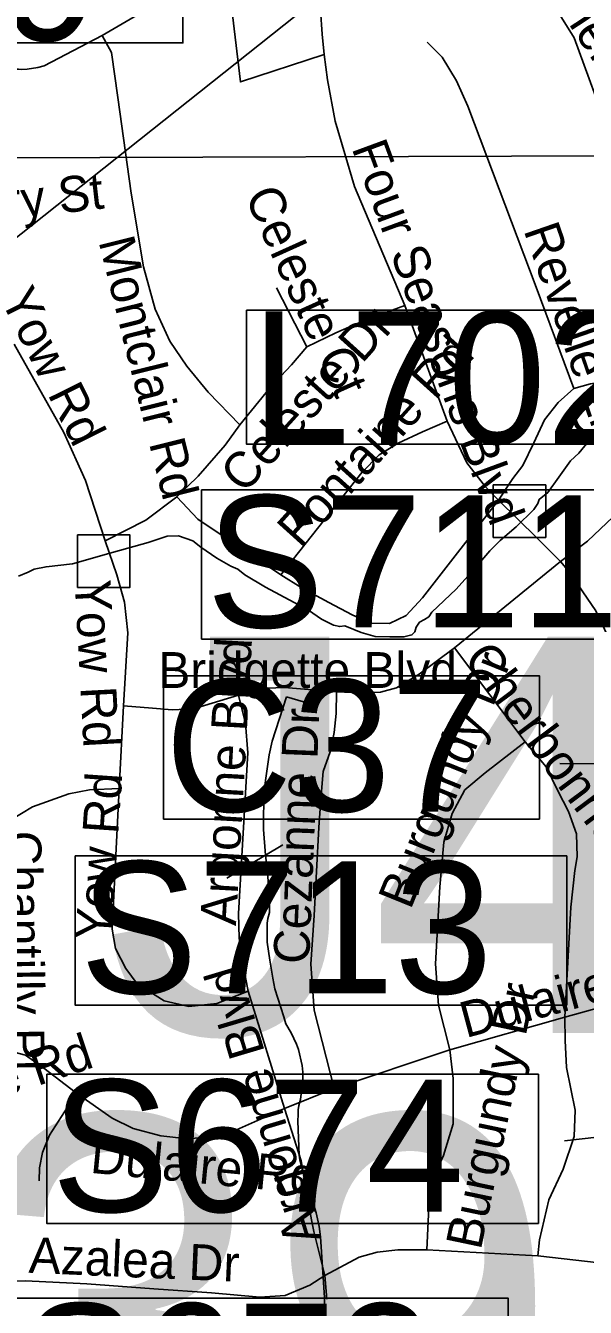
# Model space of a CAD drawing. Extents: x 1662474 to 1856135, y 779280 to 917889.
# Drawn here: x 1752296 to 1753778, y 830706 to 834102 of the extents above; entities that cross this region are included whole.
import ezdxf

# ---------------------------------------------------------------- set-up
doc = ezdxf.new("R2010")
doc.units = 0
for name, color, linetype in [('Exist Hydrographic Creek Single Shore', 7, 'Continuous'), ('Exist Hydrographic Misc Water Feature', 7, 'Continuous'), ('Exist Road Non-System Structure Non-Sys NCDOT Number Label', 7, 'Continuous'), ('Exist Road Non-System Structure Non-Sys Other Attributed CELL', 7, 'Continuous'), ('Exist Road Non-System Structure Non-Sys Other Number Label', 7, 'Continuous'), ('Exist Road Non-System Type 51', 7, 'Continuous'), ('Exist Road Non-System Type 51 Label', 7, 'Continuous'), ('Exist Road Primary Interstate Structure Cantilever Sign Number Label', 7, 'Continuous'), ('Exist Road Primary Interstate Structure Ovrhead Sign CELL', 7, 'Continuous'), ('Exist Road Primary US Structure Culvert Number Label', 7, 'Continuous'), ('Exist Road Primary US Structure Standard Bridge Number Label', 7, 'Continuous'), ('Exist Road Secondary Structure Culvert Number Label', 7, 'Continuous')]:
    doc.layers.add(name, color=color, linetype=linetype)

msp = doc.modelspace()

# ---------------------------------------------------------------- linework, layer by layer
at = {"layer": 'Exist Hydrographic Creek Single Shore'}
msp.add_lwpolyline([(1752276.9, 832643.2), (1752302.4, 832653.9), (1752318.1, 832661.8), (1752349.9, 832668.1), (1752419.5, 832675.4), (1752527.9, 832706.4), (1752619.8, 832732.4), (1752670.1, 832748.9), (1752700.2, 832749.8), (1752738.1, 832736.9), (1752759.4, 832719.6), (1752802.4, 832691.2), (1752839.4, 832669.9), (1752857.5, 832661.3), (1752876.4, 832646.9), (1752931.2, 832614.3), (1753044.6, 832553.4), (1753078.8, 832529.2), (1753110.8, 832513.5), (1753127.6, 832509.6), (1753141, 832511.7), (1753164.6, 832501.7), (1753184.5, 832493.6), (1753221.8, 832483.6), (1753259.9, 832482), (1753297.4, 832482), (1753318.6, 832487.6), (1753326.2, 832495.7), (1753329.9, 832508), (1753338.4, 832520.9), (1753352, 832528.2), (1753363.5, 832535.1), (1753371.9, 832547.4), (1753435.8, 832609.1), (1753482.6, 832660.8), (1753525.2, 832710.6), (1753552.5, 832737.7), (1753595.2, 832773.6), (1753642, 832819.8), (1753652.5, 832835.3), (1753655.4, 832846.6), (1753678.5, 832864.4), (1753708.1, 832905.6), (1753738.9, 832948.7), (1753761.1, 832968.9), (1753788.8, 833003.6)], dxfattribs=at)
at = {"layer": 'Exist Hydrographic Misc Water Feature'}
for p, q in [((1753062, 832300.9), (1752986.2, 832323.5)), ((1752976.9, 831931.5), (1752930.8, 831903.9)), ((1752828.1, 831842.7), (1752930.8, 831903.9))]:
    msp.add_line(p, q, dxfattribs=at)
for points in [[(1752930.8, 831903.9), (1752925.3, 831972), (1752925.3, 831984), (1752926.1, 832064), (1752928.1, 832082), (1752932.4, 832113.9), (1752940.8, 832169.9), (1752949, 832205.8), (1752986.2, 832323.5)], [(1752984.9, 831457.3), (1752979.2, 831475.4), (1752955.8, 831549.6), (1752950.1, 831577.7), (1752942.5, 831625.7), (1752934.9, 831673.8), (1752935.3, 831723.8), (1752937.4, 831735.7), (1752941.5, 831751.7), (1752941.7, 831771.8), (1752940, 831811.8), (1752936.3, 831857.9), (1752934.5, 831873.8), (1752930.8, 831903.9)], [(1753086.8, 830686.2), (1753087, 830732.2), (1753076.6, 830892.4), (1753072.7, 830920.4), (1753068.8, 830940.5), (1753064.9, 830956.5), (1753045.4, 831020.7), (1753031.7, 831056.8), (1753022, 831096.9), (1753020.2, 831109), (1753016.9, 831199), (1753017.1, 831217), (1753017.3, 831229), (1753019.4, 831241), (1753023.5, 831256.9), (1753029.8, 831308.9), (1753030, 831328.9), (1753028.2, 831347), (1753018.6, 831389), (1753012.6, 831403), (1752998.9, 831433.2), (1752984.9, 831457.3)]]:
    msp.add_lwpolyline(points, dxfattribs=at)
at = {"layer": 'Exist Road Non-System Structure Non-Sys NCDOT Number Label'}
msp.add_line((1753722.4, 834694.4), (1750005.2, 831738.9), dxfattribs=at)
at = {"layer": 'Exist Road Non-System Structure Non-Sys Other Attributed CELL'}
for points in [[(1753534.1, 832885), (1753673.1, 832885), (1753673.1, 832745.9), (1753534.1, 832745.9)], [(1752433, 832752.3), (1752571.9, 832752.3), (1752571.9, 832613.2), (1752433, 832613.2)]]:
    msp.add_lwpolyline(points, close=True, dxfattribs=at)
at = {"layer": 'Exist Road Non-System Type 51'}
for p, q in [((1752960.1, 833406.7), (1753040.1, 833250.5)), ((1753300.2, 833360.5), (1753412.4, 833053.4)), ((1753712.6, 832681.8), (1753431.2, 832453.2)), ((1753431.2, 832453.2), (1753618.9, 832204.4)), ((1752555.1, 832299.4), (1752543.1, 832080.7)), ((1752885.4, 831543.2), (1752981.4, 831232.9)), ((1753723.9, 831474.4), (1753418.9, 831388.1)), ((1753418.9, 831388.1), (1753112.6, 831286)), ((1753112.6, 831286), (1752981.4, 831232.9)), ((1753652.5, 830841.9), (1753357.8, 830858.2)), ((1753087.9, 830789.9), (1753093.6, 830727.4))]:
    msp.add_line(p, q, dxfattribs=at)
for points in [[(1753072.6, 834988), (1753041.5, 834927.9), (1753040.4, 834865.7), (1753054.6, 834733.7), (1753076.1, 834566.5), (1753093.6, 834416.6), (1753104.5, 834367.2), (1753104.8, 834313.8), (1753097.4, 834260.2), (1753090.6, 834210.4), (1753076.4, 834142.9), (1753081.4, 834079.4), (1753086.1, 834025.5)], [(1753512.6, 834297.8), (1753596.4, 834244.4), (1753655.1, 834198), (1753710.5, 834130.5), (1753748.9, 834069.4), (1753845.1, 833805.9)], [(1752498.4, 834075.7), (1752603.9, 834137.9), (1752793.1, 834158.9), (1752818.1, 834161.2), (1752836, 834151.8), (1752843.6, 834130.2), (1752864.6, 833952.6), (1753086.1, 834025.5)], [(1752089.8, 834008.5), (1752259.4, 833986.9), (1752276.6, 833986.2), (1752284.8, 833985.9), (1752299.2, 833986.9), (1752327.6, 833990.7), (1752344.9, 833994.9), (1752498.4, 834075.7)], [(1752498.4, 834075.7), (1752522.9, 834030.5), (1752540.1, 833911.7), (1752575.1, 833658.1)], [(1753359.1, 834058.1), (1753398.9, 834018.2), (1753436.5, 833955.5), (1753466.4, 833888), (1753647.8, 833409.2), (1753747.8, 833140.2)], [(1753086.1, 834025.5), (1753095.2, 833958.1), (1753115.2, 833848.9)], [(1753115.2, 833848.9), (1753166.9, 833675.4), (1753300.2, 833360.5)], [(1752575.1, 833658.1), (1752607.6, 833463.1), (1752638.9, 833350.8), (1752677.6, 833265.4), (1752722.6, 833199.4), (1752778.8, 833130.9), (1752862.8, 833044.2)], [(1753300.2, 833360.5), (1753192.6, 833320.6), (1753117.6, 833288), (1753040.1, 833250.5)], [(1752265.1, 833258.1), (1752396.4, 833024.2), (1752454.1, 832896.7), (1752506.6, 832736.9)], [(1753040.1, 833250.5), (1753000.2, 833203), (1752944.1, 833144.2), (1752862.8, 833044.2)], [(1754076.4, 833199.1), (1753791.6, 833153.1), (1753747.8, 833140.2)], [(1753747.8, 833140.2), (1753706.2, 833103), (1753670.1, 833057.1), (1753641.4, 832996.7), (1753612.6, 832936.6), (1753586.4, 832901.9), (1753547.8, 832844.2)], [(1753412.4, 833053.4), (1753346.4, 833025.6), (1753282.6, 832995.7), (1753231.8, 832964.4), (1753186.4, 832917.9), (1752971.4, 832646.9)], [(1753412.4, 833053.4), (1753464, 832943.2), (1753513.9, 832879.7), (1753547.8, 832844.2)], [(1752862.8, 833044.2), (1752823.9, 832990.4), (1752752.8, 832908.2), (1752696.4, 832853.1)], [(1753976.4, 832924.5), (1753936.5, 832898.2), (1753903.9, 832863.1), (1753851.4, 832800.7), (1753784.2, 832735.5), (1753712.6, 832681.8)], [(1752696.4, 832853.1), (1752613.9, 832791.7), (1752506.6, 832736.9)], [(1752971.4, 832646.9), (1752751.4, 832794.1), (1752696.4, 832853.1)], [(1753547.8, 832844.2), (1753346.4, 832585.7), (1753303.9, 832538.9), (1753259.1, 832517.9), (1753210.2, 832519), (1753160.1, 832540.5), (1753098.9, 832573.1), (1753025.1, 832613.2), (1752971.4, 832646.9)], [(1753547.8, 832844.2), (1753650.1, 832743.4), (1753712.6, 832681.8)], [(1752506.6, 832736.9), (1752537.5, 832646.9), (1752557.8, 832574.4), (1752566.4, 832492.8), (1752555.1, 832299.4)], [(1753712.6, 832681.8), (1753735.4, 832654.4), (1753806.2, 832551.2), (1753851.9, 832453.9), (1753907.4, 832361), (1753981.4, 832289.4), (1754279, 832050.2)], [(1753431.2, 832453.2), (1753338.1, 832383.1), (1753277.6, 832346.9), (1753235.1, 832335.6), (1753181.4, 832334), (1753118.9, 832336.9)], [(1753118.9, 832336.9), (1752981.4, 832348.2), (1752912.6, 832345.5), (1752859.1, 832327.9)], [(1753118.9, 832336.9), (1753117.9, 832279.7), (1753113.1, 832229), (1753102.4, 832178.1), (1753083.8, 832125.4), (1753077.6, 832051.9), (1753071.9, 831977), (1753060.1, 831743.9), (1753050.6, 831615.4), (1753060.1, 831493.4), (1753112.6, 831286)], [(1752859.1, 832327.9), (1752740.1, 832292), (1752684, 832289.4), (1752631.2, 832293.2), (1752555.1, 832299.4)], [(1752859.1, 832327.9), (1752877.6, 832253.2), (1752884, 832174.7), (1752859.4, 831749.2), (1752861.4, 831684.4), (1752871.4, 831611.9), (1752885.4, 831543.2)], [(1753618.9, 832204.4), (1753512.6, 832121.9), (1753459.1, 832077), (1753425.1, 832014.4), (1753403.1, 831938.2), (1753392.6, 831820.4), (1753381.6, 831615.6), (1753389.2, 831506.9), (1753418.9, 831388.1)], [(1753618.9, 832204.4), (1753674, 832138.2), (1753705.2, 832074.4), (1753733.9, 832019.2), (1753755.1, 831960.5), (1753756.4, 831899.4), (1753750.6, 831862.9), (1753739.6, 831765.8), (1753723.9, 831474.4)], [(1752543.1, 832080.7), (1752465.1, 832076.8), (1752410.2, 832066.8), (1752313.9, 832031.9), (1752255.1, 831996.7), (1752225.2, 831970.5), (1752209.1, 831936.6), (1752200.2, 831903)], [(1752543.1, 832080.7), (1752525.1, 831708), (1752533.9, 831656.9), (1752561.4, 831603.2), (1752591.1, 831563.1), (1752662.8, 831518), (1752727.6, 831503), (1752802.4, 831510.7), (1752885.4, 831543.2)], [(1754053.8, 831609.4), (1753974, 831571.8), (1753822.6, 831502), (1753723.9, 831474.4)], [(1753723.9, 831474.4), (1753724.4, 831412.8), (1753728.1, 831340.9), (1753751.4, 831227.9), (1753748.9, 831158.2), (1753719.6, 831072.1), (1753681.4, 830990.4), (1753656.4, 830884.4), (1753652.5, 830841.9)], [(1752430.1, 831273.1), (1752343.9, 831339.2), (1752295.2, 831374.2), (1752238.9, 831389.4)], [(1753418.9, 831388.1), (1753427.9, 831311.9), (1753427.6, 831191.8), (1753402.1, 831108.2), (1753379.5, 831057.6), (1753365.6, 831008), (1753357.8, 830858.2)], [(1752430.1, 831273.1), (1752358.5, 831162.4), (1752340.6, 831115.9), (1752332.4, 831075.2), (1752331.5, 831040.9)], [(1752981.4, 831232.9), (1752854.1, 831176.5), (1752794, 831158.2), (1752723.9, 831151.9), (1752654.1, 831160.5), (1752580.4, 831179.4), (1752525.1, 831207), (1752430.1, 831273.1)], [(1752981.4, 831232.9), (1753025.1, 831094.4), (1753045.1, 830978.1), (1753059.1, 830907), (1753087.9, 830789.9)], [(1753357.8, 830858.2), (1753281.4, 830858.2), (1753226.5, 830852.1), (1753179, 830839.2), (1753087.9, 830789.9)], [(1754027.5, 830860.5), (1753982.6, 830848.2), (1753907.6, 830831.7), (1753815.1, 830824), (1753652.5, 830841.9)], [(1753087.9, 830789.9), (1753048.6, 830765), (1752982.6, 830736.9), (1752915.8, 830732.9), (1752787.6, 830744.2), (1752635.1, 830754.5), (1752457.8, 830768.1), (1752295.2, 830775.8), (1751908.6, 830764.4)]]:
    msp.add_lwpolyline(points, dxfattribs=at)
at = {"layer": 'Exist Road Primary Interstate Structure Cantilever Sign Number Label'}
msp.add_lwpolyline([(1752880.6, 833347.6), (1754148.6, 833347.6), (1754148.6, 832992.6), (1752880.6, 832992.6)], close=True, dxfattribs=at)
at = {"layer": 'Exist Road Primary Interstate Structure Ovrhead Sign CELL'}
msp.add_line((1755962.8, 833763.1), (1752092.4, 833751), dxfattribs=at)
msp.add_lwpolyline([(1751414.4, 834424.9), (1752712.2, 834424.9), (1752712.2, 834056.2), (1751414.4, 834056.2)], close=True, dxfattribs=at)
at = {"layer": 'Exist Road Primary US Structure Culvert Number Label'}
msp.add_line((1757141.3, 832111.1), (1753710.1, 832147.2), dxfattribs=at)
msp.add_lwpolyline([(1752661, 832379.2), (1753656.4, 832379.2), (1753656.4, 831999.4), (1752661, 831999.4)], close=True, dxfattribs=at)
at = {"layer": 'Exist Road Primary US Structure Standard Bridge Number Label'}
msp.add_line((1757016.1, 831517.1), (1753722.9, 831147.1), dxfattribs=at)
for points in [[(1752426.4, 831901.7), (1753729, 831901.7), (1753729, 831506.8), (1752426.4, 831506.8)], [(1752351.3, 831323.3), (1753653.9, 831323.3), (1753653.9, 830928.3), (1752351.3, 830928.3)], [(1752270.9, 830730.3), (1753573.5, 830730.3), (1753573.5, 830335.4), (1752270.9, 830335.4)]]:
    msp.add_lwpolyline(points, close=True, dxfattribs=at)
at = {"layer": 'Exist Road Secondary Structure Culvert Number Label'}
msp.add_lwpolyline([(1752761.4, 832871.6), (1754064, 832871.6), (1754064, 832476.6), (1752761.4, 832476.6)], close=True, dxfattribs=at)

# ---------------------------------------------------------------- texts
at = {"layer": 'Exist Road Non-System Structure Non-Sys Other Number Label'}
for s, p in [('J482', (1752502.4, 831432.7)), ('J739', (1750667.4, 830163.2))]:
    msp.add_text(s, height=1049.86, dxfattribs=at).set_placement(p)
at = {"layer": 'Exist Road Non-System Type 51 Label'}
for s, rotation, p in [('Michelle Ln', 303.1795, (1753601.2, 834308.1)), ('Four Seasons Blvd', 290.2145, (1753158.2, 833777.8)), ('Vanstory St', 6.5029, (1751853.5, 833543.4)), ('Celeste Ct', 294.2926, (1752874.9, 833650.8)), ('Revelle Ln', 289.1097, (1753613.9, 833560.2)), ('Montclair Rd', 284.0185, (1752488.4, 833530.5)), ('Yow Rd', 296.3429, (1752227.3, 833378.7)), ('Celeste Dr', 47.9267, (1752874.2, 832858.5)), ('Fontaine Rd', 47.9267, (1753024.8, 832713.4)), ('Cheltenham Blvd', 9.7684, (1753744.9, 833013)), ('Yow Rd', 273.0942, (1752425.2, 832631)), ('Argonne Blvd', 86.789, (1752852.6, 831715.9)), ('Burgundy Dr', 67.9123, (1753314.9, 831756.9)), ('Cherbonne Dr', 306.7219, (1753452.6, 832423.4)), ('Cezanne Dr', 87.6743, (1753046.4, 831614.3)), ('Yow Rd', 86.0825, (1752521.5, 831676.2)), ('Chantilly Pl', 270.8984, (1752241.7, 831967.8)), ('Dulaire Rd', 14.9946, (1753461.3, 831419.1)), ('Argonne Blvd', 106.6298, (1753077.5, 830887.9)), ('Burgundy Dr', 78.1537, (1753500.9, 830855.4)), ('Dulaire Rd', 18.4445, (1751911.5, 831153.5)), ('Dulaire Rd', 354.4853, (1752464.7, 831062.5)), ('Azalea Dr', 357.5313, (1752302.5, 830797.5))]:
    msp.add_text(s, height=95, rotation=rotation, dxfattribs=at).set_placement(p)
msp.add_text('Bridgette Blvd', height=95, dxfattribs=at).set_placement((1752646.9, 832346.9))
at = {"layer": 'Exist Road Primary Interstate Structure Cantilever Sign Number Label'}
msp.add_text('L702', height=350, dxfattribs=at).set_placement((1752893.1, 832994.7))
at = {"layer": 'Exist Road Primary Interstate Structure Ovrhead Sign CELL'}
msp.add_text('S719', height=350, dxfattribs=at).set_placement((1751398.3, 834062.3))
at = {"layer": 'Exist Road Primary US Structure Culvert Number Label'}
msp.add_text('C37', height=350, dxfattribs=at).set_placement((1752664.3, 832019.2))
at = {"layer": 'Exist Road Primary US Structure Standard Bridge Number Label'}
for s, p in [('S713', (1752439, 831537.4)), ('S674', (1752363.8, 830958.9)), ('S673', (1752283.5, 830366))]:
    msp.add_text(s, height=350, dxfattribs=at).set_placement(p)
at = {"layer": 'Exist Road Secondary Structure Culvert Number Label'}
msp.add_text('S711', height=350, dxfattribs=at).set_placement((1752773.9, 832507.2))

doc.saveas('drawing.dxf')
